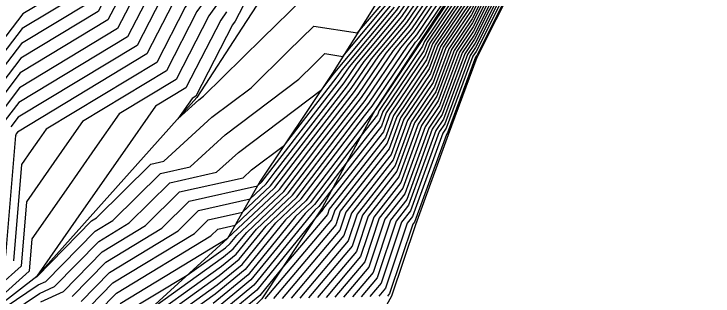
# Model space of a CAD drawing. Extents: x 2188792 to 2191981, y 386090 to 389710.
# Drawn here: x 2191069.9 to 2191135.2, y 388415.2 to 388441.6 of the extents above; entities that cross this region are included whole.
import ezdxf

# ---------------------------------------------------------------- set-up
doc = ezdxf.new("R2010")
doc.units = 0
for name, color, linetype in [('DTM Contours Major', 7, 'Continuous'), ('DTM Contours Minor', 7, 'Continuous'), ('Exist DTM QL2 LIDAR Elevation Point', 7, 'Continuous'), ('PH Exist DTM Breakline', 7, 'Continuous')]:
    doc.layers.add(name, color=color, linetype=linetype)

msp = doc.modelspace()

# ---------------------------------------------------------------- linework, layer by layer
at = {"layer": 'DTM Contours Major'}
for points in [[(2191067.849, 388497.887), (2191070.209, 388497.918), (2191073.551, 388496.905), (2191080.21, 388498.731), (2191083.785, 388493.821), (2191087.21, 388490.246), (2191087.922, 388487.957), (2191092.249, 388486.98), (2191096.164, 388484.81), (2191101.142, 388482.944), (2191100.984, 388481.182), (2191100.668, 388480.682), (2191100.138, 388476.821), (2191099.228, 388475.636), (2191095.645, 388467.7), (2191094.08, 388465.908), (2191090.511, 388460.048), (2191088.953, 388455.208), (2191085.919, 388451.007), (2191084.179, 388447.676), (2191081.448, 388443.846), (2191079.586, 388440.225), (2191070.412, 388434.68), (2191068.574, 388432.285)], [(2191146.346, 388496.919), (2191145.076, 388491.197), (2191143.174, 388485.495), (2191142.258, 388484.023), (2191140.139, 388481.042), (2191136.162, 388475.843), (2191134.928, 388473.858), (2191130.262, 388468.049), (2191129.001, 388466.516), (2191127.538, 388464.944), (2191125.589, 388462.037), (2191123.223, 388459.565), (2191120.401, 388455.362), (2191117.66, 388450.935), (2191114.708, 388446.565), (2191112.564, 388442.28), (2191110.011, 388438.476), (2191108.935, 388435.585), (2191106.338, 388431.74), (2191105.143, 388428.453), (2191100.912, 388423.047), (2191100.347, 388421.355), (2191094.968, 388414.979)], [(2191107.935, 388495.146), (2191108.912, 388490.299), (2191108.739, 388488.971), (2191108.01, 388480.84), (2191105.211, 388476.419), (2191104.882, 388474.025), (2191102.211, 388470.546), (2191100.005, 388465.659), (2191097.184, 388462.428), (2191094.948, 388458.757), (2191092.363, 388450.724), (2191090.935, 388448.747), (2191088.171, 388443.455), (2191086.994, 388441.804), (2191084.144, 388436.26), (2191076.308, 388431.524), (2191074.851, 388429.436), (2191073.132, 388426.972), (2191071.074, 388424.023), (2191070.575, 388418.01), (2191064.282, 388412.371)], [(2191150.88, 388491.978), (2191149.473, 388487.229), (2191148.884, 388485.507), (2191146.612, 388481.204), (2191145.885, 388480.263), (2191140.174, 388475.804), (2191138.783, 388473.985), (2191135.123, 388470.16), (2191133.382, 388468.008), (2191129.859, 388464.326), (2191129.262, 388463.685), (2191128.876, 388463.11), (2191124.373, 388458.404), (2191123.815, 388457.572), (2191118.276, 388448.626), (2191117.692, 388447.762), (2191113.037, 388438.455), (2191112.532, 388437.703), (2191110.156, 388431.319), (2191109.642, 388430.558), (2191106.956, 388423.17), (2191106.119, 388422.101), (2191104.222, 388416.42), (2191103.158, 388415.159)], [(2191077.805, 388413.771), (2191079.481, 388415.484), (2191088.285, 388420.823), (2191088.932, 388421.463), (2191090.56, 388421.829), (2191094.283, 388425.345), (2191096.403, 388428.125), (2191101.403, 388434.596), (2191103.305, 388437.395), (2191106.376, 388441.065), (2191108.843, 388444.714), (2191110.471, 388447.162), (2191112.171, 388449.716), (2191115.15, 388453.879), (2191116.879, 388457.189), (2191120.189, 388461.668), (2191122.93, 388465.523), (2191124.106, 388467.437), (2191125.547, 388468.796), (2191129.237, 388473.076), (2191130.317, 388474.956), (2191134.502, 388481.758), (2191135.618, 388483.625)], [(2191068.209, 388482.245), (2191070.209, 388482.325), (2191071.818, 388480.245), (2191073.348, 388473.384), (2191081.651, 388472.892), (2191086.07, 388474.385), (2191092.733, 388472.949), (2191091.284, 388469.742), (2191090.975, 388469.387), (2191086.074, 388461.34), (2191085.544, 388459.693), (2191080.903, 388453.268), (2191080.187, 388451.897), (2191075.901, 388445.888), (2191075.029, 388444.191), (2191070.727, 388441.591), (2191066.028, 388435.468)], [(2191081.584, 388411.722), (2191089.082, 388417.116), (2191090.942, 388418.649), (2191093.463, 388421.748), (2191096.337, 388424.463), (2191101.619, 388431.391), (2191103.04, 388433.229), (2191106.74, 388438.674), (2191107.528, 388439.616), (2191111.408, 388445.356), (2191111.778, 388445.911), (2191112.163, 388446.491), (2191116.982, 388453.223), (2191117.05, 388453.353), (2191117.843, 388454.426), (2191122.074, 388460.726), (2191122.301, 388460.963), (2191125.814, 388466.203), (2191126.029, 388466.434), (2191130.265, 388471.585), (2191131.187, 388472.734), (2191136.032, 388480.529)], [(2191136.097, 388478.186), (2191133.058, 388473.296), (2191130.263, 388469.817), (2191127.515, 388466.475), (2191126.676, 388465.574), (2191123.945, 388461.5), (2191122.649, 388460.146), (2191118.694, 388454.257), (2191117.352, 388452.089), (2191113.215, 388445.967), (2191112.328, 388444.193), (2191108.751, 388438.862), (2191108.325, 388437.719), (2191104.686, 388432.331), (2191104.236, 388431.094), (2191099.708, 388425.308), (2191098.392, 388423.582), (2191098.012, 388423.224), (2191092.321, 388416.228), (2191088.124, 388412.768)], [(2191135.945, 388473.26), (2191130.674, 388466.743), (2191130.208, 388466.256), (2191128.4, 388464.314), (2191127.233, 388462.573), (2191123.798, 388458.984), (2191122.108, 388456.467), (2191117.968, 388449.781), (2191116.2, 388447.164), (2191112.801, 388440.368), (2191111.272, 388438.089), (2191109.546, 388433.452), (2191107.99, 388431.149), (2191106.05, 388425.812), (2191103.515, 388422.574), (2191102.284, 388418.888), (2191099.063, 388415.069)], [(2191065.638, 388410.977), (2191072.296, 388415.454), (2191073.697, 388416.096), (2191077.822, 388420.31), (2191080.665, 388422.034), (2191084.475, 388425.8), (2191088.833, 388426.78), (2191090.87, 388428.638), (2191098.657, 388434.527), (2191099.765, 388435.962), (2191099.87, 388436.116), (2191105.224, 388442.515)]]:
    msp.add_lwpolyline(points, dxfattribs=at)
at = {"layer": 'DTM Contours Minor'}
for points in [[(2191063.172, 388507.285), (2191070.209, 388504.575), (2191074.37, 388506.087), (2191080.21, 388504.551), (2191084.584, 388500.247), (2191086.955, 388496.991), (2191090.211, 388493.592), (2191098.325, 388490.628), (2191104.448, 388488.333), (2191103.795, 388481.045), (2191102.485, 388478.977), (2191102.036, 388475.703), (2191100.421, 388473.6), (2191097.389, 388466.884), (2191095.321, 388464.516), (2191092.286, 388459.532), (2191090.317, 388453.414), (2191087.925, 388450.103), (2191085.776, 388445.987), (2191083.666, 388443.029), (2191081.409, 388438.639), (2191070.286, 388431.916), (2191069.592, 388431.012)], [(2191146.746, 388497.355), (2191145.394, 388491.259), (2191143.367, 388485.185), (2191142.768, 388484.222), (2191140.477, 388480.998), (2191136.175, 388475.374), (2191135.303, 388473.971), (2191130.262, 388467.695), (2191129.299, 388466.524), (2191127.71, 388464.818), (2191125.917, 388462.144), (2191123.338, 388459.449), (2191120.742, 388455.583), (2191117.722, 388450.704), (2191115.006, 388446.685), (2191112.612, 388441.898), (2191110.263, 388438.399), (2191109.058, 388435.159), (2191106.669, 388431.622), (2191105.324, 388427.925), (2191101.432, 388422.952), (2191100.734, 388420.862), (2191095.787, 388414.997)], [(2191147.147, 388497.791), (2191145.712, 388491.321), (2191143.56, 388484.874), (2191143.278, 388484.421), (2191140.814, 388480.953), (2191136.188, 388474.905), (2191135.677, 388474.083), (2191130.262, 388467.342), (2191129.596, 388466.532), (2191127.883, 388464.692), (2191126.246, 388462.251), (2191123.453, 388459.333), (2191121.084, 388455.804), (2191117.783, 388450.473), (2191115.305, 388446.805), (2191112.659, 388441.515), (2191110.515, 388438.321), (2191109.18, 388434.732), (2191106.999, 388431.504), (2191105.506, 388427.396), (2191101.953, 388422.858), (2191101.122, 388420.368), (2191096.606, 388415.015)], [(2191108.856, 388497.21), (2191110.319, 388489.955), (2191110.06, 388487.966), (2191109.415, 388480.771), (2191106.12, 388475.567), (2191105.831, 388473.466), (2191102.808, 388469.527), (2191100.877, 388465.25), (2191097.805, 388461.732), (2191095.836, 388458.499), (2191093.044, 388449.827), (2191091.938, 388448.295), (2191088.97, 388442.611), (2191088.103, 388441.395), (2191085.055, 388435.467), (2191079.72, 388432.243), (2191077.448, 388428.985), (2191074.767, 388425.143), (2191071.557, 388420.544), (2191071.307, 388417.523), (2191064.686, 388411.589)], [(2191090.211, 388496.831), (2191105.893, 388491.102), (2191106.092, 388491.019), (2191106.098, 388490.989), (2191106.097, 388490.981), (2191105.2, 388480.977), (2191103.394, 388478.124), (2191102.985, 388475.143), (2191101.018, 388472.582), (2191098.261, 388466.475), (2191095.942, 388463.82), (2191093.173, 388459.274), (2191090.999, 388452.517), (2191088.928, 388449.651), (2191086.574, 388445.143), (2191084.775, 388442.621), (2191082.321, 388437.846), (2191070.223, 388430.534), (2191070.101, 388430.376), (2191070.081, 388430.314), (2191070.066, 388430.254), (2191070.042, 388430.205), (2191069.112, 388418.985)], [(2191145.545, 388496.047), (2191144.441, 388491.073), (2191142.787, 388486.116), (2191141.237, 388483.626), (2191139.465, 388481.131), (2191136.136, 388476.78), (2191134.18, 388473.633), (2191130.263, 388468.756), (2191128.407, 388466.5), (2191127.193, 388465.196), (2191124.931, 388461.822), (2191122.993, 388459.797), (2191119.718, 388454.92), (2191117.537, 388451.397), (2191114.111, 388446.326), (2191112.47, 388443.046), (2191109.507, 388438.631), (2191108.691, 388436.439), (2191105.677, 388431.976), (2191104.78, 388429.509), (2191099.87, 388423.236), (2191099.572, 388422.342), (2191093.33, 388414.943)], [(2191145.945, 388496.483), (2191144.759, 388491.135), (2191142.981, 388485.806), (2191141.747, 388483.825), (2191139.802, 388481.087), (2191136.149, 388476.311), (2191134.554, 388473.746), (2191130.262, 388468.402), (2191128.704, 388466.508), (2191127.365, 388465.07), (2191125.26, 388461.929), (2191123.108, 388459.681), (2191120.06, 388455.141), (2191117.598, 388451.166), (2191114.409, 388446.446), (2191112.517, 388442.663), (2191109.759, 388438.553), (2191108.813, 388436.012), (2191106.008, 388431.858), (2191104.962, 388428.981), (2191100.391, 388423.141), (2191099.959, 388421.849), (2191094.149, 388414.961)], [(2191065.763, 388495.801), (2191070.209, 388495.86), (2191076.503, 388493.953), (2191080.21, 388494.969), (2191082.2, 388492.236), (2191084.106, 388490.246), (2191085.555, 388485.59), (2191094.356, 388483.603), (2191099.641, 388480.674), (2191099.189, 388477.38), (2191098.632, 388476.655), (2191094.773, 388468.108), (2191093.459, 388466.604), (2191089.624, 388460.307), (2191088.271, 388456.105), (2191084.916, 388451.459), (2191083.381, 388448.52), (2191080.338, 388444.255), (2191078.675, 388441.018), (2191070.475, 388436.063), (2191068.065, 388432.922)], [(2191085.37, 388495.406), (2191090.211, 388490.353), (2191090.47, 388490.258), (2191102.795, 388485.638), (2191102.389, 388481.114), (2191101.577, 388479.83), (2191101.087, 388476.262), (2191099.825, 388474.618), (2191096.517, 388467.292), (2191094.701, 388465.212), (2191091.399, 388459.79), (2191089.635, 388454.311), (2191086.922, 388450.555), (2191084.977, 388446.832), (2191082.557, 388443.438), (2191080.498, 388439.432), (2191070.349, 388433.298), (2191069.083, 388431.649)], [(2191063.678, 388493.716), (2191070.209, 388493.802), (2191079.456, 388491), (2191080.21, 388491.207), (2191080.615, 388490.651), (2191081.003, 388490.246), (2191083.188, 388483.223), (2191096.464, 388480.226), (2191098.406, 388479.15), (2191098.24, 388477.939), (2191098.035, 388477.673), (2191093.901, 388468.517), (2191092.838, 388467.3), (2191088.736, 388460.565), (2191087.589, 388457.002), (2191083.912, 388451.911), (2191082.582, 388449.364), (2191079.229, 388444.663), (2191077.763, 388441.812), (2191070.538, 388437.445), (2191067.555, 388433.558)], [(2191107.013, 388493.083), (2191107.505, 388490.644), (2191107.418, 388489.976), (2191106.605, 388480.908), (2191104.303, 388477.272), (2191103.934, 388474.584), (2191101.615, 388471.564), (2191099.133, 388466.067), (2191096.563, 388463.124), (2191094.061, 388459.016), (2191091.681, 388451.62), (2191089.932, 388449.199), (2191087.373, 388444.299), (2191085.884, 388442.212), (2191083.232, 388437.053), (2191072.896, 388430.806), (2191072.254, 388429.886), (2191071.497, 388428.8), (2191070.59, 388427.501), (2191069.844, 388418.497)], [(2191152.24, 388492.147), (2191150.445, 388486.088), (2191150.333, 388485.763), (2191147.422, 388480.25), (2191147.284, 388480.072), (2191139.829, 388474.251), (2191139.566, 388473.907), (2191134.794, 388468.921), (2191134.466, 388468.514), (2191129.72, 388463.554), (2191129.607, 388463.433), (2191129.534, 388463.325), (2191124.603, 388458.171), (2191124.498, 388458.014), (2191118.399, 388448.165), (2191118.289, 388448.001), (2191113.132, 388437.69), (2191113.036, 388437.548), (2191110.4, 388430.466), (2191110.303, 388430.322), (2191107.319, 388422.114), (2191107.161, 388421.912), (2191104.997, 388415.433), (2191104.796, 388415.195)], [(2191061.593, 388491.631), (2191070.209, 388491.744), (2191075.154, 388490.246), (2191080.21, 388482.819), (2191080.821, 388480.856), (2191086.87, 388479.49), (2191096.83, 388477.344), (2191093.029, 388468.925), (2191092.217, 388467.996), (2191087.849, 388460.823), (2191086.907, 388457.899), (2191082.909, 388452.364), (2191081.784, 388450.208), (2191078.12, 388445.071), (2191076.852, 388442.605), (2191070.601, 388438.827), (2191067.046, 388434.195)], [(2191150.201, 388491.894), (2191148.987, 388487.799), (2191148.159, 388485.379), (2191146.207, 388481.682), (2191145.185, 388480.359), (2191140.347, 388476.58), (2191138.392, 388474.024), (2191135.288, 388470.78), (2191132.841, 388467.755), (2191129.929, 388464.712), (2191129.09, 388463.811), (2191128.548, 388463.003), (2191124.258, 388458.52), (2191123.473, 388457.351), (2191118.214, 388448.857), (2191117.394, 388447.642), (2191112.99, 388438.838), (2191112.28, 388437.78), (2191110.034, 388431.746), (2191109.312, 388430.676), (2191106.775, 388423.699), (2191105.598, 388422.196), (2191103.835, 388416.914), (2191102.339, 388415.141)], [(2191151.56, 388492.062), (2191149.959, 388486.658), (2191149.609, 388485.635), (2191147.017, 388480.727), (2191146.585, 388480.167), (2191140.001, 388475.027), (2191139.175, 388473.946), (2191134.959, 388469.54), (2191133.924, 388468.261), (2191129.789, 388463.94), (2191129.434, 388463.559), (2191129.205, 388463.217), (2191124.488, 388458.287), (2191124.156, 388457.793), (2191118.338, 388448.395), (2191117.99, 388447.882), (2191113.084, 388438.073), (2191112.784, 388437.626), (2191110.278, 388430.892), (2191109.973, 388430.44), (2191107.137, 388422.642), (2191106.64, 388422.007), (2191104.61, 388415.927), (2191103.977, 388415.177)], [(2191075.34, 388415.166), (2191078.485, 388418.38), (2191083.713, 388421.55), (2191086.258, 388424.065), (2191092.659, 388425.504), (2191093.05, 388425.873), (2191093.273, 388426.165), (2191100.42, 388435.415), (2191101.244, 388436.627), (2191105.685, 388441.935), (2191107.303, 388444.329), (2191109.688, 388447.913), (2191112.175, 388451.652), (2191114.05, 388454.272), (2191116.777, 388459.491), (2191118.846, 388462.291), (2191120.56, 388464.701), (2191122.814, 388468.369), (2191125.575, 388470.973), (2191128.02, 388473.809), (2191130.377, 388477.914), (2191132.857, 388481.944), (2191135.197, 388485.857), (2191138.605, 388490.551)], [(2191062.22, 388488.234), (2191070.209, 388488.552), (2191076.635, 388480.245), (2191077.287, 388477.322), (2191080.824, 388477.113), (2191082.706, 388477.749), (2191094.781, 388475.146), (2191092.156, 388469.333), (2191091.596, 388468.692), (2191086.961, 388461.081), (2191086.225, 388458.796), (2191081.906, 388452.816), (2191080.985, 388451.053), (2191077.011, 388445.48), (2191075.94, 388443.398), (2191070.664, 388440.209), (2191066.537, 388434.831)], [(2191076.162, 388414.701), (2191078.817, 388417.414), (2191085.237, 388421.307), (2191087.149, 388423.198), (2191091.96, 388424.279), (2191093.461, 388425.697), (2191094.316, 388426.819), (2191100.748, 388435.142), (2191101.931, 388436.883), (2191105.915, 388441.645), (2191107.816, 388444.457), (2191109.949, 388447.663), (2191112.173, 388451.007), (2191114.417, 388454.141), (2191116.811, 388458.723), (2191119.294, 388462.083), (2191121.35, 388464.975), (2191123.245, 388468.058), (2191125.565, 388470.247), (2191128.426, 388473.565), (2191130.357, 388476.928), (2191133.406, 388481.882), (2191135.338, 388485.113)], [(2191076.983, 388414.236), (2191079.149, 388416.449), (2191086.761, 388421.065), (2191088.041, 388422.33), (2191091.26, 388423.054), (2191093.872, 388425.521), (2191095.359, 388427.472), (2191101.075, 388434.869), (2191102.618, 388437.139), (2191106.145, 388441.355), (2191108.329, 388444.586), (2191110.21, 388447.413), (2191112.172, 388450.361), (2191114.783, 388454.01), (2191116.845, 388457.956), (2191119.741, 388461.875), (2191122.14, 388465.249), (2191123.675, 388467.748), (2191125.556, 388469.522), (2191128.832, 388473.321), (2191130.337, 388475.942), (2191133.954, 388481.82), (2191135.478, 388484.369)], [(2191079.813, 388414.519), (2191089.809, 388420.58), (2191089.824, 388420.595), (2191089.861, 388420.603), (2191094.694, 388425.168), (2191097.446, 388428.778), (2191101.73, 388434.322), (2191103.992, 388437.651), (2191106.606, 388440.776), (2191109.356, 388444.842), (2191110.733, 388446.912), (2191112.169, 388449.071), (2191115.516, 388453.748), (2191116.913, 388456.422), (2191120.636, 388461.46), (2191123.72, 388465.797), (2191124.537, 388467.127), (2191125.537, 388468.07), (2191129.643, 388472.832), (2191130.296, 388473.97), (2191135.05, 388481.696), (2191135.759, 388482.882)], [(2191080.145, 388413.554), (2191086.089, 388417.158), (2191089.657, 388419.725), (2191090.114, 388420.102), (2191090.733, 388420.863), (2191095.105, 388424.992), (2191098.489, 388429.431), (2191102.057, 388434.049), (2191104.679, 388437.906), (2191106.837, 388440.486), (2191109.869, 388444.971), (2191110.994, 388446.662), (2191112.168, 388448.426), (2191115.883, 388453.617), (2191116.947, 388455.654), (2191121.084, 388461.252), (2191124.51, 388466.071), (2191124.967, 388466.816), (2191125.528, 388467.345), (2191130.048, 388472.587), (2191130.276, 388472.984), (2191135.598, 388481.634)], [(2191080.971, 388412.012), (2191089.274, 388417.986), (2191090.666, 388419.133), (2191092.553, 388421.453), (2191095.926, 388424.64), (2191100.576, 388430.738), (2191102.712, 388433.503), (2191106.053, 388438.418), (2191107.297, 388439.906), (2191110.895, 388445.227), (2191111.517, 388446.162), (2191112.165, 388447.136), (2191116.616, 388453.354), (2191117.015, 388454.12), (2191121.714, 388460.478), (2191121.959, 388460.842), (2191121.972, 388460.856), (2191125.641, 388466.329), (2191125.732, 388466.426), (2191130.265, 388471.939), (2191130.813, 388472.621), (2191136.02, 388480.997)], [(2191082.244, 388413.66), (2191089.466, 388418.856), (2191090.39, 388419.618), (2191091.643, 388421.158), (2191095.516, 388424.816), (2191099.533, 388430.084), (2191102.385, 388433.776), (2191105.366, 388438.162), (2191107.067, 388440.196), (2191110.382, 388445.099), (2191111.255, 388446.412), (2191112.166, 388447.781), (2191116.249, 388453.485), (2191116.981, 388454.887), (2191121.532, 388461.044), (2191125.3, 388466.345), (2191125.398, 388466.505), (2191125.519, 388466.619), (2191127.278, 388468.66), (2191130.265, 388472.292), (2191130.439, 388472.509), (2191136.007, 388481.466)], [(2191082.198, 388411.432), (2191088.891, 388416.247), (2191091.218, 388418.165), (2191094.373, 388422.043), (2191096.748, 388424.287), (2191102.662, 388432.044), (2191103.367, 388432.956), (2191107.427, 388438.93), (2191107.758, 388439.326), (2191111.921, 388445.484), (2191112.039, 388445.661), (2191112.162, 388445.846), (2191113.972, 388448.375), (2191117.106, 388453.013), (2191117.328, 388453.373), (2191122.189, 388460.61), (2191122.629, 388461.071), (2191125.986, 388466.077), (2191126.326, 388466.443), (2191130.264, 388471.231), (2191131.561, 388472.846), (2191136.045, 388480.06)], [(2191136.058, 388479.592), (2191131.936, 388472.959), (2191130.264, 388470.878), (2191126.624, 388466.451), (2191126.158, 388465.951), (2191122.958, 388461.178), (2191122.304, 388460.494), (2191117.67, 388453.594), (2191117.167, 388452.782), (2191112.32, 388445.608), (2191112.186, 388445.341), (2191107.994, 388439.094), (2191107.959, 388438.999), (2191103.695, 388432.685), (2191103.692, 388432.679), (2191103.669, 388432.649), (2191097.159, 388424.111), (2191095.283, 388422.338), (2191091.494, 388417.681), (2191088.699, 388415.377), (2191082.812, 388411.141)], [(2191136.071, 388479.123), (2191132.31, 388473.071), (2191130.264, 388470.524), (2191126.921, 388466.459), (2191126.331, 388465.825), (2191123.287, 388461.285), (2191122.419, 388460.378), (2191118.011, 388453.815), (2191117.229, 388452.551), (2191112.619, 388445.728), (2191112.234, 388444.958), (2191108.247, 388439.017), (2191108.081, 388438.572), (2191104.025, 388432.567), (2191103.874, 388432.151), (2191102.349, 388430.202), (2191097.57, 388423.934), (2191096.192, 388422.633), (2191091.769, 388417.197), (2191088.508, 388414.507)], [(2191136.084, 388478.654), (2191132.684, 388473.183), (2191130.264, 388470.171), (2191127.218, 388466.467), (2191126.503, 388465.699), (2191123.616, 388461.393), (2191122.534, 388460.262), (2191118.353, 388454.036), (2191117.29, 388452.32), (2191112.917, 388445.847), (2191112.281, 388444.576), (2191108.499, 388438.94), (2191108.203, 388438.145), (2191104.356, 388432.449), (2191104.055, 388431.622), (2191101.028, 388427.755), (2191097.981, 388423.758), (2191097.102, 388422.929), (2191092.045, 388416.712), (2191088.316, 388413.638)], [(2191136.11, 388477.717), (2191133.432, 388473.408), (2191130.263, 388469.463), (2191127.812, 388466.483), (2191126.848, 388465.448), (2191124.273, 388461.607), (2191122.763, 388460.029), (2191119.035, 388454.478), (2191117.414, 388451.859), (2191113.514, 388446.087), (2191112.375, 388443.811), (2191109.003, 388438.785), (2191108.447, 388437.292), (2191105.016, 388432.213), (2191104.418, 388430.566), (2191098.829, 388423.425), (2191098.797, 388423.33), (2191097.993, 388422.377), (2191092.597, 388415.744), (2191087.933, 388411.898)], [(2191136.123, 388477.248), (2191133.806, 388473.521), (2191130.263, 388469.11), (2191128.11, 388466.491), (2191127.021, 388465.322), (2191124.602, 388461.715), (2191122.878, 388459.913), (2191119.377, 388454.699), (2191117.475, 388451.628), (2191113.812, 388446.206), (2191112.423, 388443.428), (2191109.255, 388438.708), (2191108.569, 388436.865), (2191105.347, 388432.094), (2191104.599, 388430.038), (2191099.35, 388423.331), (2191099.184, 388422.836), (2191095.031, 388417.912), (2191092.873, 388415.26), (2191087.741, 388411.029)], [(2191136.051, 388474.196), (2191130.261, 388466.988), (2191129.893, 388466.54), (2191128.055, 388464.566), (2191126.575, 388462.359), (2191123.568, 388459.217), (2191121.425, 388456.025), (2191117.845, 388450.242), (2191115.603, 388446.924), (2191112.706, 388441.133), (2191110.767, 388438.244), (2191109.302, 388434.306), (2191107.329, 388431.385), (2191105.687, 388426.868), (2191102.474, 388422.763), (2191101.509, 388419.875), (2191097.425, 388415.033)], [(2191136.11, 388473.88), (2191131.978, 388468.772), (2191130.261, 388466.634), (2191130.19, 388466.549), (2191128.228, 388464.44), (2191126.904, 388462.466), (2191123.683, 388459.1), (2191121.766, 388456.246), (2191117.906, 388450.012), (2191115.901, 388447.044), (2191112.754, 388440.75), (2191111.019, 388438.167), (2191109.424, 388433.879), (2191107.66, 388431.267), (2191105.868, 388426.34), (2191102.995, 388422.669), (2191101.897, 388419.381), (2191098.244, 388415.051)], [(2191135.781, 388472.64), (2191131.216, 388466.996), (2191130.138, 388465.87), (2191128.572, 388464.189), (2191127.561, 388462.681), (2191123.913, 388458.868), (2191122.449, 388456.688), (2191118.03, 388449.55), (2191116.498, 388447.283), (2191112.848, 388439.985), (2191111.524, 388438.012), (2191109.668, 388433.026), (2191108.321, 388431.031), (2191106.231, 388425.283), (2191104.036, 388422.479), (2191102.672, 388418.394), (2191099.882, 388415.087)], [(2191135.617, 388472.02), (2191131.757, 388467.249), (2191130.068, 388465.484), (2191128.745, 388464.063), (2191127.89, 388462.788), (2191124.028, 388458.752), (2191122.791, 388456.909), (2191118.091, 388449.319), (2191116.797, 388447.403), (2191112.895, 388439.603), (2191111.776, 388437.935), (2191109.79, 388432.599), (2191108.651, 388430.913), (2191106.412, 388424.755), (2191104.557, 388422.385), (2191103.059, 388417.901), (2191100.701, 388415.105)], [(2191135.452, 388471.4), (2191132.299, 388467.502), (2191129.999, 388465.098), (2191128.917, 388463.937), (2191128.219, 388462.895), (2191124.143, 388458.636), (2191123.132, 388457.13), (2191118.153, 388449.088), (2191117.095, 388447.523), (2191112.943, 388439.22), (2191112.028, 388437.857), (2191109.912, 388432.172), (2191108.982, 388430.795), (2191106.594, 388424.227), (2191105.078, 388422.29), (2191103.447, 388417.407), (2191101.52, 388415.123)], [(2191093.944, 388447.391), (2191090.567, 388440.922), (2191090.321, 388440.578), (2191086.878, 388433.881), (2191086.545, 388433.679), (2191085.224, 388431.787), (2191087.164, 388433.556), (2191087.594, 388433.881), (2191093.106, 388439.306), (2191096.88, 388443.02)], [(2191089.768, 388441.766), (2191089.212, 388440.987), (2191085.967, 388434.674), (2191083.133, 388432.961), (2191080.044, 388428.535), (2191076.402, 388423.315), (2191072.041, 388417.065), (2191072.039, 388417.035), (2191071.955, 388416.96), (2191072.047, 388417.022), (2191072.054, 388417.026), (2191077.158, 388422.241), (2191077.617, 388422.519), (2191082.692, 388427.535), (2191083.891, 388427.805), (2191088.4, 388431.917), (2191092.051, 388434.678), (2191095.529, 388438.101), (2191097.91, 388440.444), (2191102.008, 388439.802), (2191104.763, 388443.095)], [(2191064.912, 388411.357), (2191072.172, 388416.238), (2191072.876, 388416.561), (2191077.49, 388421.275), (2191079.141, 388422.276), (2191083.583, 388426.667), (2191086.362, 388427.292), (2191089.635, 388430.277), (2191096.508, 388435.476), (2191097.951, 388436.896), (2191098.94, 388437.869), (2191100.641, 388437.602), (2191104.994, 388442.805)], [(2191072.421, 388414.67), (2191074.519, 388415.631), (2191078.154, 388419.345), (2191082.189, 388421.792), (2191085.366, 388424.933), (2191091.304, 388426.267), (2191092.105, 388426.998), (2191095.167, 388429.314), (2191100.093, 388435.689), (2191100.557, 388436.372), (2191105.454, 388442.225)]]:
    msp.add_lwpolyline(points, dxfattribs=at)
at = {"layer": 'Exist DTM QL2 LIDAR Elevation Point'}
msp.add_line((2191070.209, 388430.24), (2191070.209, 388430.24), dxfattribs=at)
at = {"layer": 'PH Exist DTM Breakline'}
for points in [[(2191169.021, 388589.299), (2191165.483, 388578.717), (2191161.862, 388570.672), (2191159.729, 388563.466), (2191155.333, 388556.811), (2191149.987, 388549.452), (2191146.01, 388537.039), (2191144.896, 388529.507), (2191143.781, 388521.974), (2191142.741, 388509.843), (2191142.535, 388502.786), (2191140.216, 388490.246), (2191136.003, 388481.589), (2191130.265, 388472.456), (2191125.516, 388466.42), (2191121.952, 388460.85), (2191117.056, 388453.197), (2191112.161, 388445.544), (2191107.925, 388439.116), (2191103.69, 388432.687)], [(2191141.511, 388538.027), (2191140.216, 388530.25), (2191137.369, 388520.58), (2191137.272, 388510.726), (2191137.628, 388505.067), (2191136.756, 388499.358), (2191134.151, 388491.394), (2191130.466, 388482.214), (2191125.63, 388475.25), (2191120.214, 388470.244), (2191116.606, 388463.33), (2191112.182, 388454.939), (2191108.274, 388449.267), (2191104.366, 388443.594), (2191099.67, 388436.041), (2191092.906, 388425.935), (2191089.844, 388420.575), (2191080.617, 388412.18), (2191073.674, 388406.78), (2191066.664, 388401.531), (2191061.179, 388397.264), (2191055.695, 388392.997)], [(2191153.929, 388502.428), (2191153.554, 388500.423), (2191152.556, 388492.186), (2191150.671, 388485.823), (2191147.61, 388480.027), (2191139.748, 388473.889), (2191134.718, 388468.632), (2191129.687, 388463.375), (2191124.657, 388458.117), (2191118.428, 388448.057), (2191113.154, 388437.512), (2191110.457, 388430.267), (2191107.403, 388421.868), (2191105.178, 388415.203), (2191101.375, 388408.374), (2191096.936, 388402.541), (2191089.281, 388395.946), (2191082.317, 388391.352), (2191075.352, 388386.758), (2191068.387, 388382.164), (2191061.423, 388377.571)], [(2191095.393, 388446.738), (2191091.196, 388440.256), (2191087, 388433.775), (2191082.015, 388428.193), (2191077.031, 388422.612), (2191072.046, 388417.03), (2191064.766, 388411.433), (2191057.487, 388405.835), (2191050.207, 388400.238), (2191041.62, 388395.717), (2191033.032, 388391.197), (2191030.205, 388390.237), (2191023.6, 388385.067), (2191016.995, 388379.897), (2191008.651, 388375.071), (2191000.307, 388370.246), (2190993.143, 388366.376), (2190986.672, 388363.305), (2190980.201, 388360.234), (2190973.556, 388358.067), (2190966.91, 388355.9), (2190958.554, 388353.066)], [(2191103.69, 388432.687), (2191098.704, 388423.448), (2191093.057, 388414.937), (2191087.298, 388409.019), (2191079.84, 388402.072), (2191074.347, 388398.184), (2191068.854, 388394.296), (2191063.362, 388390.407), (2191054.933, 388385.113), (2191046.504, 388379.819), (2191038.076, 388374.525), (2191030.257, 388369.667), (2191022.439, 388364.809), (2191014.62, 388359.951), (2191008.079, 388355.917)]]:
    msp.add_lwpolyline(points, dxfattribs=at)

doc.saveas('drawing.dxf')
